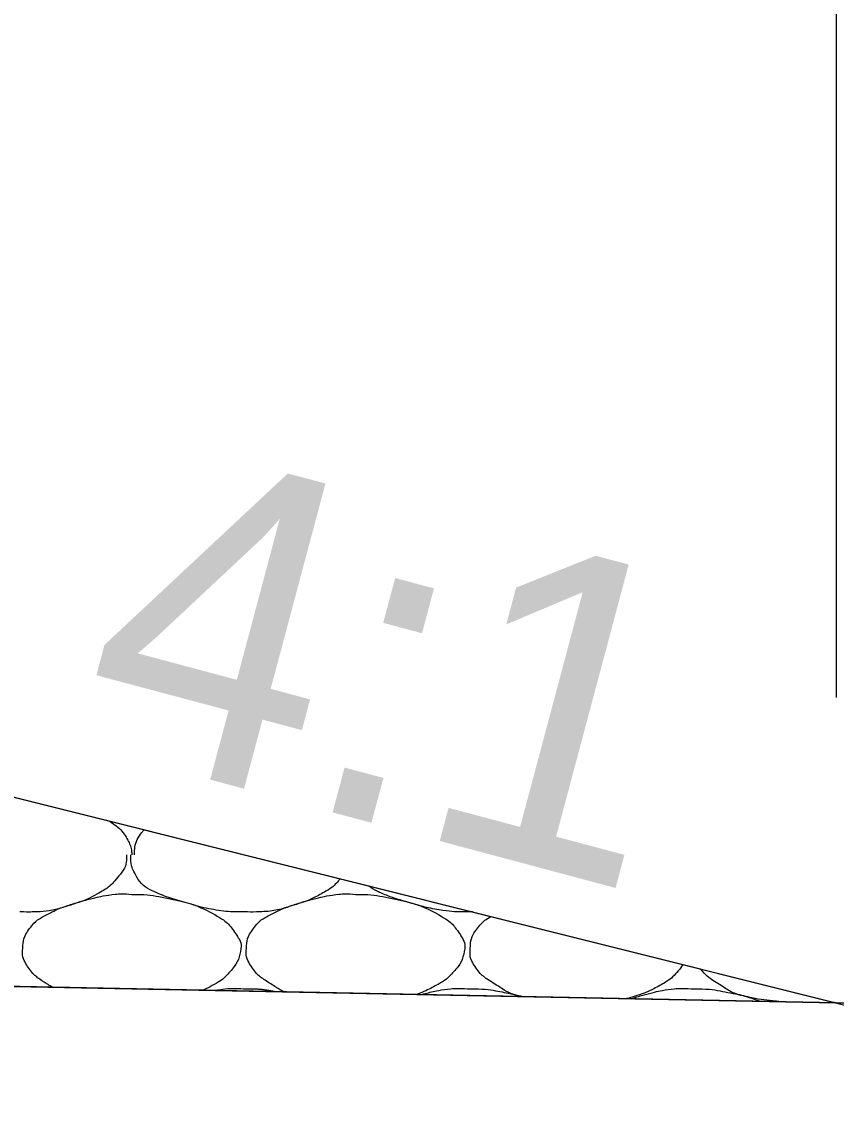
# Model space of a CAD drawing. Extents: x 1373719 to 1374161, y 379835 to 380167.
# Drawn here: x 1373984.351 to 1373986.027, y 380058.406 to 380060.664 of the extents above; entities that cross this region are included whole.
import ezdxf

# ---------------------------------------------------------------- set-up
doc = ezdxf.new("R2010")
doc.units = 0
for name, color, linetype in [('Aggregate Base Course', 7, 'Continuous'), ('Ditch Text - off', 7, 'Continuous'), ('GREEN_TXT', 7, 'Continuous'), ('SIGNATURE', 7, 'Continuous')]:
    doc.layers.add(name, color=color, linetype=linetype)

msp = doc.modelspace()

# ---------------------------------------------------------------- linework, layer by layer
for p, q in [((1373979.7071, 380060.2256), (1373995.7105, 380056.2248)), ((1373964.6908, 380059.0723), (1373986.0274, 380058.6456))]:
    msp.add_line(p, q)
at = {"layer": 'Aggregate Base Course'}
for points, degree in [([(1373984.5292, 380059.0201), (1373984.5463, 380059.0099), (1373984.56, 380058.9969), (1373984.5746, 380058.9698), (1373984.5763, 380058.9609), (1373984.5771, 380058.951), (1373984.5772, 380058.9504), (1373984.577, 380058.9498)], 3), ([(1373984.5824, 380058.9498), (1373984.5825, 380058.9504), (1373984.5824, 380058.951), (1373984.5828, 380058.9668), (1373984.587, 380058.9814), (1373984.5987, 380058.9973), (1373984.6006, 380058.9996), (1373984.6025, 380059.0018)], 3), ([(1373984.5662, 380058.9498), (1373984.5663, 380058.948), (1373984.5663, 380058.9462), (1373984.5662, 380058.9444), (1373984.5656, 380058.9262), (1373984.554, 380058.9103), (1373984.541, 380058.8958), (1373984.5329, 380058.8866), (1373984.5243, 380058.88), (1373984.514, 380058.8742), (1373984.4959, 380058.8639), (1373984.478, 380058.8552), (1373984.4582, 380058.849), (1373984.4327, 380058.8409), (1373984.4072, 380058.8338), (1373984.3808, 380058.8328), (1373984.3694, 380058.8324), (1373984.358, 380058.8323), (1373984.3466, 380058.8328)], 3), ([(1373984.8074, 380058.8328), (1373984.805, 380058.8328), (1373984.8026, 380058.8328), (1373984.8002, 380058.8328), (1373984.7804, 380058.8328), (1373984.7606, 380058.8347), (1373984.7408, 380058.8382), (1373984.7198, 380058.842), (1373984.6997, 380058.8484), (1373984.6793, 380058.8543), (1373984.6616, 380058.8594), (1373984.6446, 380058.865), (1373984.6274, 380058.8724), (1373984.6084, 380058.8806), (1373984.5925, 380058.8944), (1373984.5824, 380058.9138), (1373984.5773, 380058.9238), (1373984.5752, 380058.9339), (1373984.5752, 380058.9444), (1373984.5752, 380058.9462), (1373984.5752, 380058.948), (1373984.5752, 380058.9498)], 3), ([(1373985.0062, 380058.9009), (1373985.0048, 380058.8992), (1373985.0033, 380058.8975), (1373984.9937, 380058.8866), (1373984.9851, 380058.88), (1373984.9567, 380058.8639), (1373984.9388, 380058.8552), (1373984.8935, 380058.8409), (1373984.868, 380058.8338), (1373984.8302, 380058.8324), (1373984.8188, 380058.8323), (1373984.8074, 380058.8328)], 3), ([(1373985.2682, 380058.8328), (1373985.2658, 380058.8328), (1373985.2634, 380058.8328), (1373985.2412, 380058.8328), (1373985.2214, 380058.8347), (1373985.1806, 380058.842), (1373985.1605, 380058.8484), (1373985.1224, 380058.8594), (1373985.1054, 380058.865), (1373985.0801, 380058.8759), (1373985.0725, 380058.8804), (1373985.0657, 380058.886)], 3), ([(1373984.4132, 380058.6778), (1373984.4102, 380058.6797), (1373984.4072, 380058.6815), (1373984.3864, 380058.6946), (1373984.3718, 380058.7055), (1373984.3528, 380058.7347), (1373984.3515, 380058.7453), (1373984.3529, 380058.77), (1373984.3559, 380058.7847), (1373984.3771, 380058.8127), (1373984.3886, 380058.8202), (1373984.4143, 380058.8336), (1373984.4259, 380058.8394), (1373984.4563, 380058.8496), (1373984.4742, 380058.855), (1373984.5038, 380058.8628), (1373984.5151, 380058.8652), (1373984.5433, 380058.8696), (1373984.5603, 380058.8702), (1373984.577, 380058.8688)], 3), ([(1373984.577, 380058.8688), (1373984.6034, 380058.8692), (1373984.6299, 380058.8652), (1373984.6885, 380058.8532), (1373984.7181, 380058.8434), (1373984.768, 380058.8167), (1373984.7816, 380058.8023), (1373984.8005, 380058.7739), (1373984.8036, 380058.764), (1373984.799, 380058.7385), (1373984.7902, 380058.7217), (1373984.7684, 380058.6974), (1373984.7601, 380058.691), (1373984.7412, 380058.6803), (1373984.7326, 380058.6757), (1373984.7238, 380058.6716)], 3), ([(1373984.8911, 380058.6683), (1373984.8822, 380058.6726), (1373984.8737, 380058.678), (1373984.8472, 380058.6946), (1373984.8326, 380058.7055), (1373984.8136, 380058.7347), (1373984.8123, 380058.7453), (1373984.8137, 380058.77), (1373984.8167, 380058.7847), (1373984.8379, 380058.8127), (1373984.8494, 380058.8202), (1373984.8751, 380058.8336), (1373984.8867, 380058.8394), (1373984.9171, 380058.8496), (1373984.935, 380058.855), (1373984.9646, 380058.8628), (1373984.9759, 380058.8652), (1373985.0041, 380058.8696), (1373985.0211, 380058.8702), (1373985.0378, 380058.8688)], 3), ([(1373985.0378, 380058.8688), (1373985.0642, 380058.8692), (1373985.0907, 380058.8652), (1373985.1493, 380058.8532), (1373985.1789, 380058.8434), (1373985.2288, 380058.8167), (1373985.2424, 380058.8023), (1373985.2613, 380058.7739), (1373985.2644, 380058.764), (1373985.2598, 380058.7385), (1373985.251, 380058.7217), (1373985.2292, 380058.6974), (1373985.2209, 380058.691), (1373985.1951, 380058.6764), (1373985.1798, 380058.6688), (1373985.1633, 380058.6628)], 3), ([(1373985.2798, 380058.8325), (1373985.2759, 380058.8325), (1373985.2721, 380058.8326), (1373985.2682, 380058.8328)], 2), ([(1373985.3812, 380058.6585), (1373985.3789, 380058.659), (1373985.3767, 380058.6595), (1373985.3568, 380058.6641), (1373985.3416, 380058.6735), (1373985.308, 380058.6946), (1373985.2934, 380058.7055), (1373985.2744, 380058.7347), (1373985.2731, 380058.7453), (1373985.2745, 380058.77), (1373985.2775, 380058.7847), (1373985.2967, 380058.81), (1373985.3059, 380058.8172), (1373985.3165, 380058.8233)], 3), ([(1373985.7116, 380058.7245), (1373985.7079, 380058.7184), (1373985.7035, 380058.7125), (1373985.69, 380058.6974), (1373985.6817, 380058.691), (1373985.6533, 380058.6749), (1373985.6354, 380058.6662), (1373985.6091, 380058.6579), (1373985.6026, 380058.656), (1373985.5961, 380058.6542)], 3), ([(1373985.9126, 380058.6479), (1373985.9084, 380058.6483), (1373985.9042, 380058.6487), (1373985.8782, 380058.6516), (1373985.8567, 380058.655), (1373985.8176, 380058.6641), (1373985.8024, 380058.6735), (1373985.7719, 380058.6926), (1373985.7595, 380058.7016), (1373985.7485, 380058.7153)], 3), ([(1373984.7485, 380058.6711), (1373984.7513, 380058.6717), (1373984.7542, 380058.6722), (1373984.7737, 380058.6752), (1373984.7907, 380058.6758), (1373984.8074, 380058.6744)], 3), ([(1373984.8074, 380058.6744), (1373984.8092, 380058.6743), (1373984.811, 380058.6745), (1373984.8128, 380058.6744)], 2), ([(1373984.8128, 380058.6744), (1373984.8336, 380058.6747), (1373984.8545, 380058.6723), (1373984.8753, 380058.6686)], 2), ([(1373985.1734, 380058.6626), (1373985.1768, 380058.6636), (1373985.1802, 380058.6645), (1373985.195, 380058.6684), (1373985.2063, 380058.6708), (1373985.2345, 380058.6752), (1373985.2515, 380058.6758), (1373985.2682, 380058.6744)], 3), ([(1373985.2682, 380058.6744), (1373985.27, 380058.6743), (1373985.2718, 380058.6745), (1373985.2736, 380058.6744)], 2), ([(1373985.2736, 380058.6744), (1373985.3, 380058.6748), (1373985.3265, 380058.6708), (1373985.3626, 380058.6634), (1373985.372, 380058.6611), (1373985.3814, 380058.6585)], 3), ([(1373985.6051, 380058.654), (1373985.6181, 380058.6581), (1373985.6312, 380058.6619), (1373985.6558, 380058.6684), (1373985.6671, 380058.6708), (1373985.6953, 380058.6752), (1373985.7123, 380058.6758), (1373985.729, 380058.6744)], 3), ([(1373985.729, 380058.6744), (1373985.7308, 380058.6743), (1373985.7326, 380058.6745), (1373985.7344, 380058.6744)], 2), ([(1373985.7344, 380058.6744), (1373985.7608, 380058.6748), (1373985.7873, 380058.6708), (1373985.8337, 380058.6613), (1373985.8527, 380058.656), (1373985.8714, 380058.6487)], 3), ([(1373986.0232, 380058.6466), (1373986.0214, 380058.6463), (1373986.0196, 380058.646), (1373986.0177, 380058.6458)], 2)]:
    msp.add_open_spline(points, degree=degree, dxfattribs=at)
at = {"layer": 'Ditch Text - off'}
msp.add_line((1373986.0274, 380058.6456), (1373993.1952, 380058.6456), dxfattribs=at)
at = {"layer": 'GREEN_TXT'}
msp.add_line((1373986.0274, 380065.3855), (1373986.0274, 380059.2739), dxfattribs=at)
at = {"layer": 'SIGNATURE'}
msp.add_lwpolyline([(1373986.0274, 380058.6456), (1373978.3426, 380058.7993), (1373978.8865, 380060.0105), (1373979.5415, 380059.9856), (1373979.2845, 380060.2426), (1373979.7071, 380060.2256), (1373982.0857, 380059.631)], close=True, dxfattribs=at)

# ---------------------------------------------------------------- texts
at = {"layer": 'GREEN_TXT'}
msp.add_text('4:1', height=0.65, rotation=345.0486, dxfattribs=at).set_placement((1373984.4469, 380059.1827))

doc.saveas('drawing.dxf')
